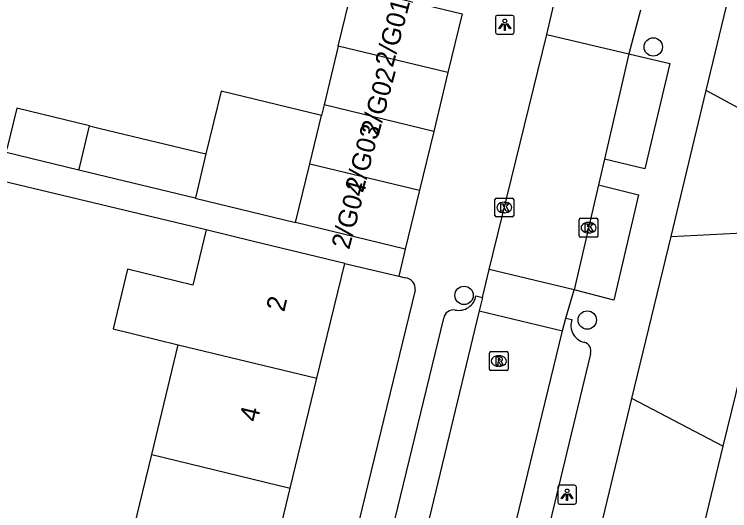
# Model space of a CAD drawing. Extents: x 162812 to 163818, y 381639 to 382470.
# Drawn here: x 163670.21 to 163708.26, y 382160.75 to 382187.15 of the extents above; entities that cross this region are included whole.
import ezdxf

# ---------------------------------------------------------------- set-up
doc = ezdxf.new("R2010")
doc.units = 0
for name, color, linetype in [('IMGEO_Boom', 7, 'Continuous'), ('IMGEO_Kolk', 7, 'Continuous'), ('IMGEO_Lichtpunt', 7, 'Continuous'), ('IMGEO_Pand', 7, 'Continuous'), ('IMGEO_Pand_nummerreeks', 7, 'Continuous'), ('IMGEO_Rijbaan_lokaal_open', 7, 'Continuous'), ('IMGEO_Rioolput', 7, 'Continuous'), ('IMGEO_Voetpad_open', 7, 'Continuous')]:
    doc.layers.add(name, color=color, linetype=linetype)

msp = doc.modelspace()

# ---------------------------------------------------------------- linework, layer by layer
at = {"layer": 'IMGEO_Boom'}
for centre in [(163704.195, 382185.416), (163694.136, 382172.207), (163700.685, 382170.895)]:
    msp.add_circle(centre, 0.489, dxfattribs=at)
at = {"layer": 'IMGEO_Kolk'}
for p, q in [((163695.775, 382176.454), (163695.775, 382177.306)), ((163695.85, 382177.38), (163696.702, 382177.38)), ((163696.776, 382177.306), (163696.776, 382176.454)), ((163696.263, 382177.16), (163696.288, 382177.16)), ((163696.286, 382176.6), (163696.261, 382176.6)), ((163696.702, 382176.38), (163695.85, 382176.38)), ((163700.256, 382175.378), (163700.256, 382176.23)), ((163700.331, 382176.304), (163701.183, 382176.304)), ((163701.257, 382176.23), (163701.257, 382175.378)), ((163700.744, 382176.084), (163700.769, 382176.084)), ((163700.767, 382175.524), (163700.742, 382175.524)), ((163701.183, 382175.304), (163700.331, 382175.304))]:
    msp.add_line(p, q, dxfattribs=at)
for points in [[(163695.775, 382176.454), (163695.775, 382177.306)], [(163695.85, 382177.38), (163696.702, 382177.38)], [(163696.776, 382177.306), (163696.776, 382176.454)], [(163696.096, 382177.08), (163696.219, 382177.08), (163696.219, 382176.929), (163696.349, 382177.08), (163696.513, 382177.08), (163696.367, 382176.929), (163696.52, 382176.68), (163696.368, 382176.68), (163696.283, 382176.844), (163696.219, 382176.777), (163696.219, 382176.68), (163696.096, 382176.68), (163696.096, 382177.08)], [(163696.702, 382176.38), (163695.85, 382176.38)], [(163700.256, 382175.378), (163700.256, 382176.23)], [(163700.331, 382176.304), (163701.183, 382176.304)], [(163701.257, 382176.23), (163701.257, 382175.378)], [(163700.577, 382176.004), (163700.7, 382176.004), (163700.7, 382175.853), (163700.83, 382176.004), (163700.994, 382176.004), (163700.848, 382175.853), (163701.001, 382175.604), (163700.849, 382175.604), (163700.764, 382175.768), (163700.7, 382175.701), (163700.7, 382175.604), (163700.577, 382175.604), (163700.577, 382176.004)], [(163701.183, 382175.304), (163700.331, 382175.304)]]:
    msp.add_lwpolyline(points, dxfattribs=at)
for centre, start, end in [((163695.852, 382177.304), 91.552, 178.448), ((163695.852, 382177.304), 91.552, 178.448), ((163696.7, 382177.304), 1.552, 88.448), ((163696.7, 382177.304), 1.552, 88.448), ((163695.852, 382176.456), 181.552, 268.448), ((163695.852, 382176.456), 181.552, 268.448), ((163696.7, 382176.456), 271.552, 358.448), ((163696.7, 382176.456), 271.552, 358.448), ((163700.333, 382176.228), 91.552, 178.448), ((163700.333, 382176.228), 91.552, 178.448), ((163701.181, 382176.228), 1.552, 88.448), ((163701.181, 382176.228), 1.552, 88.448), ((163700.333, 382175.38), 181.552, 268.448), ((163700.333, 382175.38), 181.552, 268.448), ((163701.181, 382175.38), 271.552, 358.448), ((163701.181, 382175.38), 271.552, 358.448)]:
    msp.add_arc(centre, 0.0765, start, end, dxfattribs=at)
for centre, major_axis, ratio, start_param, end_param in [((163696.262, 382176.88), (-0.387, 0.002), 0.722429, 4.712389, 7.853982), ((163696.287, 382176.88), (-0.39, 0.002), 0.717154, 1.570796, 4.712389), ((163700.743, 382175.804), (-0.387, 0.002), 0.722429, 4.712389, 7.853982), ((163700.768, 382175.804), (-0.39, 0.002), 0.717154, 1.570796, 4.712389)]:
    msp.add_ellipse(centre, major_axis=major_axis, ratio=ratio, start_param=start_param, end_param=end_param, dxfattribs=at)
at = {"layer": 'IMGEO_Lichtpunt'}
for p, q in [((163695.802, 382187.003), (163695.802, 382186.196)), ((163695.802, 382187.003), (163695.802, 382186.196)), ((163696.704, 382187.098), (163695.896, 382187.098)), ((163696.704, 382187.098), (163695.896, 382187.098)), ((163696.798, 382186.196), (163696.798, 382187.003)), ((163696.798, 382186.196), (163696.798, 382187.003)), ((163695.896, 382186.102), (163696.704, 382186.102)), ((163695.896, 382186.102), (163696.704, 382186.102)), ((163700.015, 382162.104), (163699.207, 382162.104)), ((163700.015, 382162.104), (163699.207, 382162.104)), ((163699.113, 382162.009), (163699.113, 382161.202)), ((163699.113, 382162.009), (163699.113, 382161.202)), ((163700.109, 382161.202), (163700.109, 382162.009)), ((163700.109, 382161.202), (163700.109, 382162.009)), ((163699.207, 382161.108), (163700.015, 382161.108)), ((163699.207, 382161.108), (163700.015, 382161.108))]:
    msp.add_line(p, q, dxfattribs=at)
for points in [[(163696.176, 382186.667), (163696.215, 382186.639), (163696.027, 382186.377), (163695.989, 382186.404), (163696.176, 382186.667)], [(163696.278, 382186.619), (163696.325, 382186.619), (163696.325, 382186.297), (163696.278, 382186.297), (163696.278, 382186.619)], [(163696.388, 382186.639), (163696.426, 382186.666), (163696.613, 382186.404), (163696.574, 382186.376), (163696.388, 382186.639)], [(163699.487, 382161.673), (163699.526, 382161.645), (163699.338, 382161.383), (163699.3, 382161.41), (163699.487, 382161.673)], [(163699.699, 382161.645), (163699.737, 382161.672), (163699.924, 382161.41), (163699.885, 382161.382), (163699.699, 382161.645)], [(163699.589, 382161.625), (163699.636, 382161.625), (163699.636, 382161.303), (163699.589, 382161.303), (163699.589, 382161.625)]]:
    msp.add_lwpolyline(points, dxfattribs=at)
for centre in [(163696.301, 382186.801), (163699.612, 382161.807)]:
    msp.add_circle(centre, 0.0994, dxfattribs=at)
for centre, start, end in [((163695.896, 382187.003), 90, 180), ((163695.896, 382187.003), 90, 180), ((163696.704, 382187.003), 0, 90), ((163696.704, 382187.003), 0, 90), ((163695.896, 382186.196), 180, 270), ((163695.896, 382186.196), 180, 270), ((163696.704, 382186.196), 270, 0), ((163696.704, 382186.196), 270, 360), ((163699.207, 382162.009), 90, 180), ((163699.207, 382162.009), 90, 180), ((163700.015, 382162.009), 0, 90), ((163700.015, 382162.009), 0, 90), ((163699.207, 382161.202), 180, 270), ((163699.207, 382161.202), 180, 270), ((163700.015, 382161.202), 270, 0), ((163700.015, 382161.202), 270, 360)]:
    msp.add_arc(centre, 0.0946, start, end, dxfattribs=at)
at = {"layer": 'IMGEO_Pand'}
for points in [[(163687.446, 382185.463), (163688.205, 382188.602), (163689.245, 382188.348)], [(163689.245, 382188.348), (163694.034, 382187.18), (163693.277, 382184.052)], [(163687.446, 382185.463), (163686.689, 382182.335)], [(163693.277, 382184.052), (163687.446, 382185.463)], [(163693.277, 382184.052), (163692.52, 382180.924)], [(163686.552, 382181.769), (163681.214, 382183.059), (163680.408, 382179.726)], [(163686.689, 382182.335), (163686.552, 382181.769)], [(163692.52, 382180.924), (163686.689, 382182.335)], [(163674.219, 382181.23), (163670.351, 382182.156), (163669.842, 382180.054)], [(163685.933, 382179.207), (163686.552, 382181.769)], [(163673.647, 382178.869), (163673.691, 382179.052), (163674.219, 382181.23)], [(163674.219, 382181.23), (163674.778, 382181.086), (163680.408, 382179.726)], [(163692.52, 382180.924), (163691.764, 382177.796)], [(163673.647, 382178.869), (163669.782, 382179.804), (163669.842, 382180.054)], [(163680.408, 382179.726), (163679.861, 382177.459), (163679.839, 382177.37)], [(163685.176, 382176.079), (163685.933, 382179.207)], [(163685.933, 382179.207), (163691.764, 382177.796)], [(163679.839, 382177.37), (163673.647, 382178.869)], [(163691.764, 382177.796), (163691.007, 382174.668)], [(163679.839, 382177.37), (163685.176, 382176.079)], [(163691.007, 382174.668), (163685.176, 382176.079)], [(163680.414, 382175.687), (163679.705, 382172.756), (163676.23, 382173.596), (163675.463, 382170.424), (163678.937, 382169.583)], [(163687.789, 382173.896), (163682.931, 382175.076), (163680.414, 382175.687)], [(163686.309, 382167.799), (163687.789, 382173.896)], [(163709.273, 382169.826), (163707.904, 382164.187)], [(163677.522, 382163.735), (163678.937, 382169.583)], [(163678.937, 382169.583), (163686.309, 382167.799)], [(163684.89, 382161.953), (163686.309, 382167.799)], [(163707.904, 382164.187), (163706.656, 382159.046)], [(163676.112, 382157.907), (163677.522, 382163.735)], [(163677.522, 382163.735), (163684.89, 382161.953)], [(163683.476, 382156.125), (163684.89, 382161.953)]]:
    msp.add_lwpolyline(points, dxfattribs=at)
at = {"layer": 'IMGEO_Rijbaan_lokaal_open'}
for points in [[(163698.528, 382186.077), (163699.085, 382188.447)], [(163703.51, 382187.374), (163702.902, 382185.048)], [(163695.466, 382173.575), (163698.528, 382186.077)], [(163698.528, 382186.077), (163702.902, 382185.048)], [(163702.902, 382185.048), (163701.604, 382179.45)], [(163701.604, 382179.45), (163701.286, 382178.081)], [(163701.286, 382178.081), (163699.992, 382172.499)], [(163695.11, 382172.094), (163695.466, 382173.575)], [(163699.992, 382172.499), (163695.466, 382173.575)], [(163699.541, 382171.002), (163699.992, 382172.499)], [(163695.11, 382172.094), (163694.939, 382171.384)], [(163694.939, 382171.384), (163692.046, 382159.389), (163687.531, 382140.825), (163687.349, 382139.761)], [(163694.939, 382171.384), (163699.373, 382170.314)], [(163699.373, 382170.314), (163699.541, 382171.002)], [(163691.657, 382138.674), (163691.927, 382139.765), (163696.444, 382158.283), (163699.373, 382170.314)]]:
    msp.add_lwpolyline(points, dxfattribs=at)
at = {"layer": 'IMGEO_Rioolput'}
for p, q in [((163695.483, 382168.288), (163695.483, 382169.14)), ((163695.558, 382169.214), (163696.41, 382169.214)), ((163695.971, 382168.994), (163695.996, 382168.994)), ((163696.484, 382169.14), (163696.484, 382168.288)), ((163696.41, 382168.214), (163695.558, 382168.214)), ((163695.994, 382168.434), (163695.969, 382168.434))]:
    msp.add_line(p, q, dxfattribs=at)
for points in [[(163695.483, 382168.288), (163695.483, 382169.14)], [(163695.558, 382169.214), (163696.41, 382169.214)], [(163696.072, 382168.912), (163695.82, 382168.914), (163695.82, 382168.514)], [(163696.484, 382169.14), (163696.484, 382168.288)], [(163695.82, 382168.514), (163695.944, 382168.514), (163695.944, 382168.676), (163695.955, 382168.676)], [(163695.998, 382168.833), (163695.944, 382168.833), (163695.944, 382168.752)], [(163695.944, 382168.752), (163695.996, 382168.752)], [(163696.002, 382168.647), (163696.073, 382168.514), (163696.213, 382168.514), (163696.148, 382168.64)], [(163696.41, 382168.214), (163695.558, 382168.214)]]:
    msp.add_lwpolyline(points, dxfattribs=at)
for centre, radius, start, end in [((163695.56, 382169.138), 0.0765, 91.552, 178.448), ((163695.56, 382169.138), 0.0765, 91.552, 178.448), ((163696.071, 382168.802), 0.109, 350.3612, 89.416), ((163696.408, 382169.138), 0.0765, 1.552, 88.448), ((163696.408, 382169.138), 0.0765, 1.552, 88.448), ((163695.954, 382168.623), 0.0533, 26.0293, 88.6989), ((163695.98, 382168.941), 0.19, 274.7715, 282.9687), ((163696.004, 382168.737), 0.0964, 77.0061, 93.1865), ((163696.018, 382168.794), 0.0378, 276.6634, 79.6772), ((163696.069, 382168.802), 0.112, 277.5842, 350.9817), ((163696.053, 382168.587), 0.108, 29.5134, 73.7905), ((163695.56, 382168.29), 0.0765, 181.552, 268.448), ((163695.56, 382168.29), 0.0765, 181.552, 268.448), ((163696.408, 382168.29), 0.0765, 271.552, 358.448), ((163696.408, 382168.29), 0.0765, 271.552, 358.448)]:
    msp.add_arc(centre, radius, start, end, dxfattribs=at)
for centre, major_axis, ratio, start_param, end_param in [((163695.97, 382168.714), (-0.387, 0.002), 0.722429, 4.712389, 7.853982), ((163695.995, 382168.714), (-0.39, 0.002), 0.717154, 1.570796, 4.712389)]:
    msp.add_ellipse(centre, major_axis=major_axis, ratio=ratio, start_param=start_param, end_param=end_param, dxfattribs=at)
at = {"layer": 'IMGEO_Voetpad_open'}
for points in [[(163707.012, 382183.106), (163709.285, 382192.538)], [(163702.902, 382185.048), (163705.07, 382184.544), (163703.743, 382178.93), (163701.604, 382179.45)], [(163705.155, 382175.332), (163707.012, 382183.106)], [(163711.858, 382180.471), (163707.012, 382183.106)], [(163680.414, 382175.687), (163668.001, 382178.648), (163667.66, 382176.836)], [(163701.286, 382178.081), (163703.418, 382177.552), (163702.093, 382171.948), (163699.992, 382172.499)], [(163705.155, 382175.332), (163710.678, 382175.612)], [(163703.064, 382166.726), (163705.155, 382175.332)], [(163691.007, 382174.668), (163690.663, 382173.222)], [(163687.789, 382173.896), (163690.663, 382173.222)], [(163690.663, 382173.222), (163691.009, 382173.143)], [(163691.539, 382172.477), (163674.535, 382102.663)], [(163694.768, 382172.178), (163695.11, 382172.094)], [(163687.838, 382149.541), (163693.058, 382170.998)], [(163699.541, 382171.002), (163699.869, 382170.927)], [(163700.864, 382169.104), (163697.095, 382153.481)], [(163701.19, 382158.969), (163703.064, 382166.726)], [(163707.904, 382164.187), (163703.064, 382166.726)]]:
    msp.add_lwpolyline(points, dxfattribs=at)
for centre, radius, start, end in [((163690.934, 382172.539), 0.608, 354.1144, 82.9109), ((163693.842, 382172.347), 0.941, 258.3958, 349.6694), ((163693.566, 382170.919), 0.514, 80.2239, 171.1061), ((163700.742, 382170.609), 0.929, 160.0132, 256.0488), ((163700.408, 382169.244), 0.477, 342.9121, 76.7002)]:
    msp.add_arc(centre, radius, start, end, dxfattribs=at)

# ---------------------------------------------------------------- texts
at = {"layer": 'IMGEO_Pand_nummerreeks'}
for s, rotation, p in [('2/G01', 75.116, (163690.342, 382184.295)), ('2/G02', 75.116, (163689.583, 382180.641)), ('2/G03', 75.1148, (163688.751, 382177.626)), ('2/G04', 75.116, (163688.022, 382174.605)), ('2', 76.3581, (163684.563, 382171.289)), ('4', 76.3581, (163683.141, 382165.429))]:
    msp.add_text(s, height=1, rotation=rotation, dxfattribs=at).set_placement(p)

doc.saveas('drawing.dxf')
